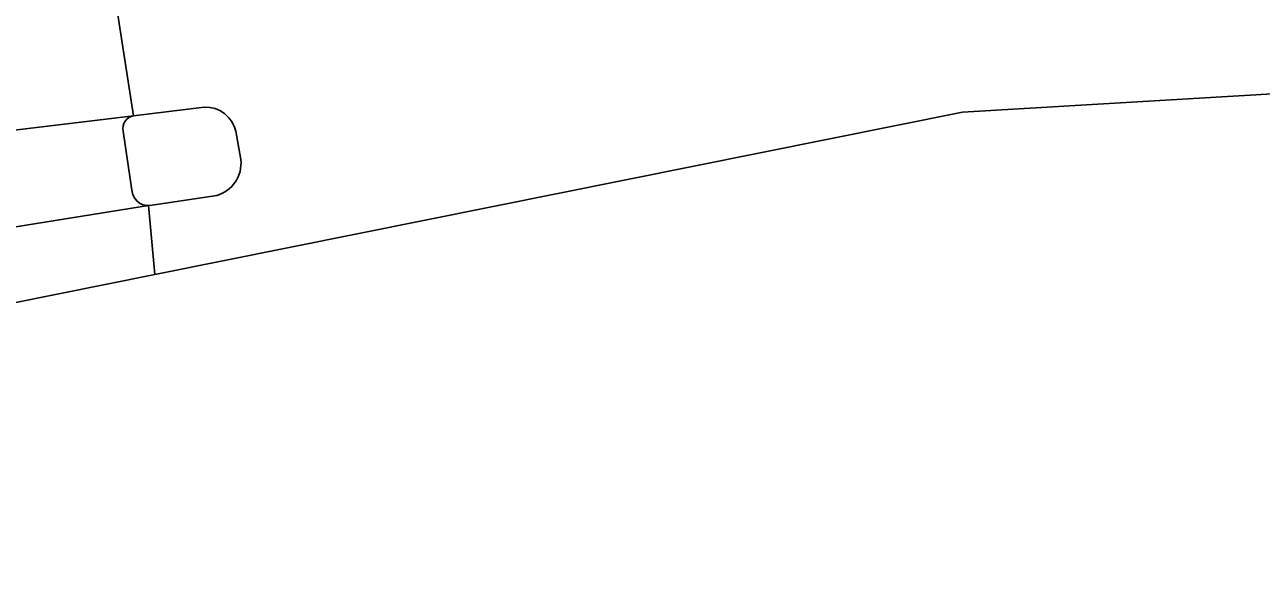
# Model space of a CAD drawing. Extents: x 159626 to 160723, y 388173 to 389416.
# Drawn here: x 160153.06 to 160188.07, y 388294.5 to 388309.78 of the extents above; entities that cross this region are included whole.
import ezdxf

# ---------------------------------------------------------------- set-up
doc = ezdxf.new("R2010")
doc.units = 0
for name, color, linetype in [('IMGEO_Rijbaan_regionaal_gesloten', 7, 'Continuous'), ('IMGEO_Verkeerseiland_gesloten', 7, 'Continuous'), ('IMGEO_Voetpad_open', 7, 'Continuous')]:
    doc.layers.add(name, color=color, linetype=linetype)

msp = doc.modelspace()

# ---------------------------------------------------------------- linework, layer by layer
at = {"layer": 'IMGEO_Rijbaan_regionaal_gesloten'}
for points in [[(160158.496, 388304.948), (160156.671, 388304.674), (160156.564, 388304.66), (160156.741, 388302.704), (160179.61, 388307.304), (160400.618, 388320.403), (160464.969, 388324.217), (160501.903, 388326.406)], [(160155.912, 388310.968), (160155.56, 388310.923), (160156.139, 388307.207), (160158.144, 388307.452)], [(160159.034, 388306.764), (160159.177, 388305.964)], [(160116.41, 388294.499), (160117.615, 388294.835), (160134.66, 388298.263), (160156.741, 388302.704), (160156.564, 388304.66), (160151.801, 388303.902), (160147.765, 388303.257), (160146.819, 388303.081), (160125.714, 388298.215), (160124.443, 388297.926), (160120.766, 388297.052), (160116.022, 388295.884), (160116.41, 388294.499)]]:
    msp.add_lwpolyline(points, dxfattribs=at)
msp.add_lwpolyline([(160146.326, 388305.72), (160147.183, 388305.877), (160151.343, 388306.622), (160156.139, 388307.207), (160155.56, 388310.923), (160150.827, 388310.197), (160146.971, 388309.47), (160134.666, 388307.031), (160122.873, 388304.229), (160118.994, 388303.302), (160114.303, 388302.164), (160115.313, 388298.777), (160119.888, 388299.927), (160120.016, 388299.959), (160123.788, 388300.879), (160124.849, 388301.144), (160124.973, 388301.181)], close=True, dxfattribs=at)
for centre, radius, start, end in [((160158.174, 388306.571), 0.881, 12.644, 91.9456), ((160158.239, 388305.856), 0.944, 285.7942, 6.5398)]:
    msp.add_arc(centre, radius, start, end, dxfattribs=at)
at = {"layer": 'IMGEO_Verkeerseiland_gesloten'}
for points in [[(160158.144, 388307.452), (160156.139, 388307.207)], [(160155.848, 388306.768), (160156.093, 388305.096)], [(160159.177, 388305.964), (160159.034, 388306.764)], [(160156.564, 388304.66), (160156.671, 388304.674), (160158.496, 388304.948)]]:
    msp.add_lwpolyline(points, dxfattribs=at)
for centre, radius, start, end in [((160158.174, 388306.571), 0.881, 12.644, 91.9456), ((160156.199, 388306.852), 0.36, 99.5124, 193.4092), ((160158.239, 388305.856), 0.944, 285.7942, 6.5398), ((160156.557, 388305.125), 0.465, 183.5895, 270.8303)]:
    msp.add_arc(centre, radius, start, end, dxfattribs=at)
at = {"layer": 'IMGEO_Voetpad_open'}
for points in [[(160156.139, 388307.207), (160151.343, 388306.622)], [(160156.093, 388305.096), (160155.848, 388306.768)], [(160151.801, 388303.902), (160156.564, 388304.66)]]:
    msp.add_lwpolyline(points, dxfattribs=at)
for centre, radius, start, end in [((160156.199, 388306.852), 0.36, 99.5124, 193.4092), ((160156.557, 388305.125), 0.465, 183.5895, 270.8303)]:
    msp.add_arc(centre, radius, start, end, dxfattribs=at)

doc.saveas('drawing.dxf')
